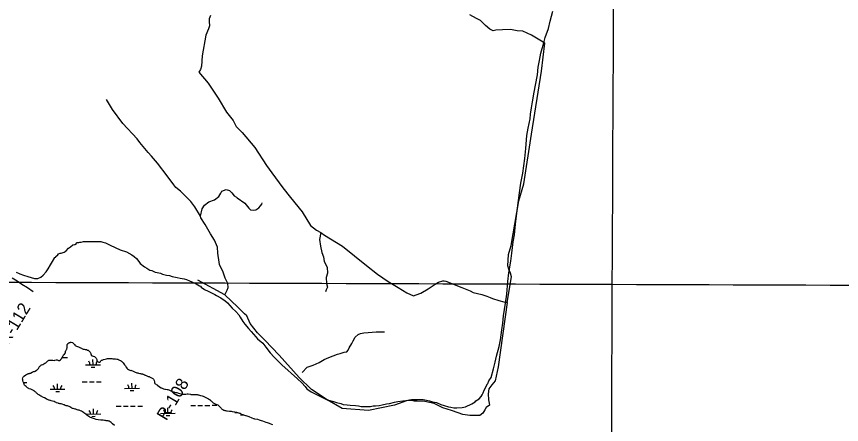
# Model space of a CAD drawing. Extents: x 3146026 to 3183936, y 897894 to 923344.
# Drawn here: x 3156715 to 3162279, y 914517 to 917272 of the extents above; entities that cross this region are included whole.
import ezdxf

# ---------------------------------------------------------------- set-up
doc = ezdxf.new("R2010")
doc.units = 0
for name, color, linetype in [('V-GRID-MAJR', 7, 'Continuous'), ('V-RIVR-RANG-IDEN', 7, 'Continuous'), ('V-SITE-VEGE', 7, 'Continuous'), ('V-TOPO-SHOR', 7, 'Continuous'), ('V-WETL-SWMP', 7, 'Continuous')]:
    doc.layers.add(name, color=color, linetype=linetype)

msp = doc.modelspace()

# ---------------------------------------------------------------- linework, layer by layer
at = {"layer": 'V-GRID-MAJR'}
for points in [[(3160706, 907303.2), (3160713, 909400.9), (3160733.3, 915463.8), (3160753.6, 921526.7), (3160753.6, 921529.7)], [(3150289.9, 915500.2), (3155511.6, 915481.6), (3160733.3, 915463.8), (3165955, 915446.7), (3171176.8, 915430.3), (3176398.5, 915414.8), (3181620.2, 915400)]]:
    msp.add_spline(points, degree=3, dxfattribs=at)
at = {"layer": 'V-SITE-VEGE'}
for points in [[(3158945, 914651.1), (3158965.9, 914646.9), (3159001.4, 914644.8), (3159022.2, 914642.7), (3159038.9, 914638.5), (3159101.6, 914638.4), (3159120.4, 914642.5), (3159137.1, 914642.5), (3159160, 914646.6), (3159180.9, 914650.8), (3159210.1, 914657), (3159231, 914659.1), (3159264.4, 914667.4), (3159287.4, 914671.5), (3159320.8, 914677.7), (3159341.7, 914679.8), (3159379.3, 914686), (3159456.5, 914685.8), (3159479.5, 914681.6), (3159500.3, 914677.4), (3159521.2, 914671.1), (3159548.3, 914664.8), (3159577.5, 914652.3), (3159598.4, 914646), (3159627.6, 914637.6), (3159644.3, 914635.4), (3159665.2, 914629.2), (3159684, 914629.1), (3159719.5, 914631.2), (3159742.4, 914637.4), (3159786.3, 914656.1), (3159807.2, 914670.7), (3159813.5, 914676.9), (3159834.4, 914691.5), (3159849, 914706.1), (3159855.3, 914716.5), (3159861.6, 914731.1), (3159869.9, 914749.9), (3159890.9, 914791.6), (3159893, 914793.7), (3159901.4, 914812.5), (3159916, 914835.4), (3159932.8, 914893.9), (3159943.3, 914937.7), (3159951.7, 914979.4), (3159970.6, 915044.1), (3159979, 915087.9), (3159987.5, 915156.8), (3159993.8, 915200.6), (3160000.2, 915250.7), (3160012.8, 915336.3), (3160021.3, 915396.8), (3160027.7, 915482.4), (3160036.1, 915540.8), (3160048.7, 915620.1), (3160055.1, 915674.4), (3160065.6, 915749.5), (3160074.1, 915797.5), (3160080.4, 915870.6), (3160086.8, 915924.9), (3160107.9, 916081.4), (3160116.4, 916146.1), (3160129, 916212.9), (3160143.8, 916313.1), (3160150.1, 916379.9), (3160156.5, 916467.5), (3160165, 916517.6), (3160179.7, 916580.2), (3160181.8, 916611.5), (3160188.1, 916655.3), (3160194.5, 916695), (3160207.1, 916759.7), (3160215.5, 916807.7), (3160228.1, 916878.7), (3160232.4, 916928.7), (3160242.9, 916974.7), (3160251.3, 917024.7), (3160272.3, 917093.6), (3160280.7, 917129.1), (3160301.7, 917189.6), (3160314.3, 917239.7), (3160331.1, 917308.5)], [(3156792, 915516.7), (3156835.8, 915502), (3156854.6, 915501.9), (3156856.7, 915504), (3156858.8, 915504), (3156879.7, 915512.3), (3156894.3, 915524.8), (3156915.2, 915547.8), (3156927.8, 915568.6), (3156944.5, 915595.7), (3156957.1, 915616.6), (3156973.8, 915643.7), (3156980.1, 915647.9), (3156980.1, 915652.1), (3156994.7, 915662.5), (3156998.9, 915668.7), (3157009.4, 915672.9), (3157015.6, 915672.9), (3157036.5, 915681.2), (3157049, 915689.5), (3157065.8, 915708.3), (3157078.3, 915716.6), (3157095, 915729.1), (3157107.6, 915733.3), (3157120.1, 915739.5), (3157120.1, 915743.7), (3157122.2, 915743.7), (3157122.2, 915745.8), (3157134.7, 915745.8), (3157141, 915747.8), (3157147.3, 915747.8), (3157151.4, 915747.8), (3157166, 915752), (3157282.9, 915751.8), (3157297.6, 915747.6), (3157314.2, 915743.4), (3157347.6, 915728.7), (3157414.4, 915697.3), (3157456.1, 915682.6), (3157493.6, 915661.7), (3157508.2, 915651.2), (3157524.9, 915638.7), (3157533.3, 915626.1), (3157543.7, 915611.5), (3157549.9, 915603.2), (3157577, 915582.2), (3157593.7, 915571.8), (3157614.6, 915559.2), (3157627.1, 915557.1), (3157650, 915546.6), (3157664.6, 915544.5), (3157685.5, 915538.2), (3157700.1, 915531.9), (3157727.2, 915525.6), (3157746, 915523.5), (3157764.8, 915517.2), (3157798.2, 915508.8), (3157819.1, 915504.6), (3157846.2, 915500.4), (3157860.8, 915496.2), (3157881.7, 915487.8), (3157896.3, 915479.5), (3157927.6, 915466.9), (3157948.4, 915454.3), (3157956.8, 915450.1), (3157960.9, 915443.9), (3157981.8, 915429.2), (3158006.8, 915416.7), (3158052.7, 915395.7), (3158063.1, 915387.3), (3158092.3, 915372.7), (3158102.8, 915366.4), (3158119.4, 915353.9), (3158138.2, 915339.2), (3158169.5, 915303.7), (3158194.5, 915280.7), (3158213.2, 915257.7), (3158223.6, 915243), (3158240.3, 915211.7), (3158254.9, 915195), (3158279.9, 915165.7), (3158296.6, 915144.8), (3158329.9, 915109.3), (3158340.3, 915096.7), (3158375.8, 915065.4), (3158396.6, 915040.3), (3158425.8, 915000.6), (3158452.8, 914971.3), (3158505, 914919), (3158609.2, 914824.9), (3158638.4, 914797.8), (3158661.3, 914772.7), (3158673.8, 914758), (3158703, 914737.1), (3158782.3, 914697.3), (3158809.4, 914682.7), (3158853.2, 914672.2), (3158874.1, 914665.9), (3158901.2, 914659.6), (3158917.9, 914653.3), (3158945, 914651.1)], [(3156712.7, 915546), (3156733.6, 915537.6), (3156737.8, 915533.4), (3156762.8, 915525.1), (3156792, 915516.7)]]:
    msp.add_lwpolyline(points, dxfattribs=at)
at = {"layer": 'V-TOPO-SHOR'}
for points in [[(3158023, 917279.5), (3158015, 917256.4), (3158014.5, 917237.7), (3158015.8, 917208.6), (3158010.1, 917188.9), (3157991.3, 917144.7), (3157966.8, 917006.1), (3157962.9, 916935.5), (3157956.1, 916912.8), (3157944.2, 916895.4), (3158007.7, 916822), (3158075.8, 916720.4), (3158130.5, 916626.5), (3158176.8, 916569.1), (3158196.5, 916529.1), (3158236, 916489.6), (3158321.7, 916386.5), (3158401.7, 916265.9), (3158437.8, 916217.1), (3158486.9, 916148.2), (3158511, 916114.3), (3158562.3, 916049.6), (3158640.8, 915951.9), (3158698.7, 915860.9), (3158738.5, 915829.7), (3158768.2, 915813.4), (3158792.7, 915796.1), (3158913.4, 915720.1), (3159075.2, 915590.1), (3159148.6, 915532), (3159222.1, 915482.3), (3159288.6, 915442), (3159348, 915407.2), (3159392.1, 915386.3), (3159411, 915392), (3159441.5, 915404.8), (3159492.1, 915432.5), (3159538.7, 915464.6), (3159559.9, 915478.6), (3159590.2, 915487.1), (3159599.6, 915487.9), (3159611, 915484.5), (3159719, 915441.1), (3159773.5, 915419.9), (3159794, 915409), (3159852.9, 915396), (3159886.9, 915383.7), (3159909.6, 915374.8), (3159926, 915368.1), (3159968.3, 915353.5), (3160002.3, 915345.3), (3160025.1, 915340.5), (3160053.6, 915513.4), (3160047, 915539.6), (3160036.2, 915565.8), (3160029.5, 915587.8), (3160032.6, 915665.7), (3160045.1, 915703.9), (3160050.8, 915725.5), (3160103.4, 916026.7), (3160136.6, 916141.2), (3160189.1, 916476.7), (3160255.4, 916902.2), (3160279.1, 917090.8), (3160188, 917146.2), (3160129.4, 917171.6), (3160091.1, 917175.8), (3160045.5, 917183.2), (3159993.5, 917182.5), (3159948.7, 917178.5), (3159929.9, 917174.8), (3159907.3, 917185.8), (3159878.9, 917211.5), (3159843.4, 917244.7), (3159816.7, 917257.8), (3159771.6, 917281.9)], [(3158119.3, 915393.3), (3158134.7, 915424.1), (3158141.4, 915442.6), (3158140.1, 915469.7), (3158122.3, 915505.5), (3158108.8, 915545.3), (3158083.1, 915598), (3158081.4, 915612.6), (3158072.6, 915673.1), (3158069.6, 915714.8), (3158050, 915761), (3158024.1, 915805.4), (3157986.2, 915866.7), (3157958.4, 915913.2), (3157956.6, 915923.6), (3157916.6, 915987), (3157890.6, 916023.1), (3157821.7, 916091.4), (3157789.1, 916117.2), (3157775, 916136.3), (3157730.8, 916195.7), (3157666.5, 916280.5), (3157624.2, 916329.5), (3157601.9, 916352.9), (3157545.5, 916421), (3157529.5, 916446.3), (3157432.4, 916548.7), (3157362.2, 916644.1), (3157322.3, 916711.7)], [(3157956.6, 915923.6), (3157966.2, 915973.3), (3157983.5, 915997.7), (3158011.1, 916019.9), (3158050.9, 916033.4), (3158078.5, 916055.5), (3158093.7, 916078), (3158100.3, 916092.4), (3158129.7, 916104.1), (3158152.4, 916097.3), (3158166.6, 916082.3), (3158182.7, 916061.1), (3158199.1, 916052.4), (3158203.1, 916048.1), (3158254.1, 916011.4), (3158282.3, 915977.4), (3158292.4, 915966.7), (3158311.1, 915964.2), (3158329.8, 915965.8), (3158348.9, 915979.8), (3158359.7, 915994.1), (3158370.4, 916004.2), (3158372.7, 916014.5)], [(3158768.2, 915813.4), (3158759.1, 915765.3), (3158764.2, 915721.5), (3158773.4, 915677.6), (3158785.1, 915648.1), (3158790.6, 915616.8), (3158810.4, 915578.9), (3158811.4, 915539.3), (3158802.3, 915510.5), (3158805.4, 915468.8), (3158813, 915443.6), (3158804.3, 915427.2), (3158797.7, 915412.9)], [(3156685.6, 915507.9), (3156718.3, 915486.3), (3156751, 915464.6), (3156787.9, 915442.9), (3156826.6, 915414.8)], [(3160025.1, 915340.5), (3159963.2, 914906), (3159942.1, 914813), (3159920.5, 914784.5), (3159901.1, 914758), (3159896.1, 914724.8), (3159899.2, 914683.2), (3159902.8, 914662.3), (3159904.5, 914647.7), (3159883.2, 914631.6), (3159872.5, 914617.3), (3159859.4, 914592.7), (3159840.3, 914578.7), (3159809, 914577.4), (3159771.7, 914578.4), (3159726, 914583.8), (3159693.1, 914597.1), (3159647.7, 914610.8), (3159590, 914628.9), (3159532.6, 914659.6), (3159468.5, 914671.6), (3159416.6, 914675.1), (3159395.8, 914675.6), (3159377.1, 914678.2), (3159356.4, 914678.8), (3159345.9, 914676.9), (3159264.1, 914647.9), (3159088.4, 914611), (3158912.1, 914626), (3158809.6, 914682.7), (3158705.5, 914754.1), (3158620.3, 914835.3), (3158487, 914984.4), (3158389.9, 915086.8), (3158339.2, 915135.9), (3158291, 915199.6), (3158267.3, 915250.1), (3158253.2, 915265), (3158206.5, 915309.9), (3158119.3, 915393.3), (3157936.9, 915491.6)], [(3158641.9, 914868), (3158676.2, 914904.6), (3158716, 914918.1), (3158756, 914935.7), (3158789.8, 914955.6), (3158821.3, 914969.4), (3158850.8, 914981.1), (3158880.2, 914992.8), (3158896.9, 914996.5), (3158924.2, 915006.2), (3158942.9, 915007.7), (3158951.6, 915020), (3158958.2, 915034.4), (3158975.6, 915063), (3158986.5, 915081.5), (3158999.6, 915106.1), (3159018.8, 915124.3), (3159035.6, 915132.1), (3159056.5, 915135.7), (3159085.7, 915139.1), (3159139.8, 915141.9), (3159196, 915142.5)]]:
    msp.add_lwpolyline(points, dxfattribs=at)
at = {"layer": 'V-WETL-SWMP'}
for p, q in [((3157026.9, 914969.3), (3157058.9, 914969.7)), ((3157230.8, 914920.6), (3157230.4, 914956.6)), ((3157180.8, 914920.1), (3157280.8, 914921.1)), ((3157218.9, 914905.1), (3157242.9, 914905.3)), ((3156762, 914800.5), (3156784.6, 914800.7)), ((3156991.9, 914756.4), (3156991.5, 914792.4)), ((3157158.5, 914804.5), (3157190.5, 914804.8)), ((3157206.5, 914804.9), (3157238.5, 914805.3)), ((3157254.5, 914805.4), (3157286.5, 914805.7)), ((3157493.8, 914761.4), (3157493.4, 914797.4)), ((3156941.9, 914755.9), (3157041.9, 914756.9)), ((3156980.1, 914740.8), (3157004.1, 914741.1)), ((3157443.8, 914760.9), (3157543.8, 914761.9)), ((3157481.9, 914745.8), (3157505.9, 914746.1)), ((3157234.1, 914588), (3157233.7, 914624)), ((3157388.1, 914640.2), (3157420.1, 914640.6)), ((3157436.1, 914640.7), (3157468.1, 914641)), ((3157484.1, 914641.2), (3157516.1, 914641.5)), ((3157532.1, 914641.7), (3157564.1, 914642)), ((3157736, 914593), (3157735.6, 914629)), ((3157890, 914645.2), (3157922, 914645.6)), ((3157938, 914645.7), (3157970, 914646)), ((3157986, 914646.2), (3158018, 914646.5)), ((3158034, 914646.7), (3158066, 914647)), ((3157184.1, 914587.5), (3157284.1, 914588.5)), ((3157222.2, 914572.4), (3157246.2, 914572.7)), ((3157686, 914592.5), (3157786, 914593.5)), ((3157724.1, 914577.4), (3157748.1, 914577.7)), ((3158187.8, 914597.5), (3158207.9, 914597.7)), ((3158226, 914582.4), (3158246.8, 914582.6))]:
    msp.add_line(p, q, dxfattribs=at)
for points in [[(3157054.8, 915025.9), (3157055.6, 915038.2), (3157056.3, 915045.3), (3157056.3, 915053.6), (3157057, 915056.8), (3157058.2, 915059.5), (3157061.7, 915064.3), (3157068, 915067.9), (3157071.2, 915069.9), (3157076.3, 915071.5), (3157079.5, 915072.3), (3157084.2, 915072.7), (3157092.1, 915070.8), (3157094.9, 915068.8), (3157098.1, 915066.9), (3157102.5, 915062.9), (3157104.5, 915060.2), (3157107.2, 915057.8), (3157109.2, 915053.5), (3157111.2, 915050.7), (3157114, 915048.8), (3157118.8, 915046), (3157133, 915041.4), (3157137.4, 915039.4), (3157142.2, 915036.7), (3157146.9, 915035.1), (3157152.1, 915032.8), (3157155.2, 915030.8), (3157160.4, 915028.5), (3157165.2, 915026.9), (3157171.1, 915025.4), (3157177.4, 915024.6), (3157180.2, 915023.4), (3157186.1, 915022.7), (3157194.5, 915020), (3157197.6, 915018.4), (3157200.4, 915016), (3157207.2, 915009.3), (3157211.1, 915004.6), (3157213.9, 915000.7), (3157215.9, 914997.1), (3157216.8, 914992.4), (3157217.6, 914988.8), (3157218.8, 914985.7), (3157224.3, 914981.8), (3157228.3, 914980.2), (3157232.3, 914978.2), (3157240.2, 914975.5), (3157244.5, 914972.8), (3157252.1, 914965.3), (3157255.3, 914960.2), (3157256.5, 914955.4), (3157257.3, 914950.7), (3157259.3, 914945.6), (3157262.1, 914942.4), (3157265.3, 914940.5), (3157269.6, 914938.9), (3157273.6, 914938.1), (3157276.8, 914938.6), (3157280.3, 914941), (3157281.9, 914943.7), (3157284.2, 914946.5), (3157289, 914951.3), (3157291.7, 914952.5), (3157300.8, 914955.3), (3157313, 914958.1), (3157320.9, 914960.6), (3157322.9, 914960.6), (3157329.2, 914961.8), (3157332.8, 914961.8), (3157338.7, 914962.2), (3157343.5, 914961.9), (3157358.1, 914961.9), (3157365.6, 914961.2), (3157373.5, 914960.8), (3157377.1, 914960.5), (3157383, 914959.7), (3157390.9, 914958.2), (3157397.7, 914957.4), (3157401.6, 914955.5), (3157405.2, 914954.3), (3157410, 914952), (3157415.5, 914948.8), (3157419.9, 914945.3), (3157422.6, 914944.1), (3157429.4, 914938.2), (3157432.2, 914935.5), (3157434.2, 914933.1), (3157443.3, 914919.7), (3157449.3, 914913), (3157451.3, 914909.9), (3157452.9, 914906.3), (3157454.9, 914903.6), (3157458.5, 914896.9), (3157461.3, 914894.5), (3157463.7, 914892.1), (3157470, 914888.2), (3157478.3, 914884.3), (3157485.5, 914882.8), (3157486.3, 914883.2), (3157490.2, 914881.2)], [(3156856.8, 914723.5), (3156853.2, 914727), (3156850.1, 914729.4), (3156847.3, 914732.5), (3156844.1, 914735.7), (3156841.7, 914738), (3156838.5, 914740.8), (3156834.2, 914743.5), (3156831.8, 914745.5), (3156829, 914747), (3156825.8, 914749.4), (3156820.7, 914752.1), (3156816.7, 914753.7), (3156812.4, 914754.9), (3156808.4, 914755.2), (3156800.9, 914758), (3156796.9, 914759.9), (3156789.8, 914764.2), (3156787, 914766.2), (3156783.4, 914770.1), (3156779.8, 914772.9), (3156773.9, 914778.8), (3156769.9, 914783.5), (3156767.5, 914787), (3156766.3, 914790.6), (3156763.5, 914797.3), (3156761.5, 914801.6), (3156758.7, 914806), (3156757.1, 914813.5), (3156756.6, 914817), (3156757, 914821), (3156755.8, 914824.1), (3156756.6, 914831.7), (3156759.3, 914837.6), (3156762.8, 914840.8), (3156764.8, 914843.2), (3156774.7, 914850.7), (3156778.2, 914852.7), (3156782.9, 914854.7), (3156788.8, 914858.7), (3156793.2, 914860.3), (3156796.7, 914861.1), (3156801.5, 914862), (3156804.2, 914863.2), (3156808.6, 914864.4), (3156821.2, 914871.2), (3156825.9, 914872.8), (3156828.7, 914874), (3156832.7, 914874), (3156837, 914875.2), (3156839.8, 914876.4), (3156850, 914884.8), (3156853.5, 914887.2), (3156857.5, 914889.6), (3156862.6, 914895.5), (3156867.7, 914904.6), (3156870.4, 914907.8), (3156873.6, 914912.2), (3156876.3, 914915), (3156879.1, 914918.2), (3156883, 914919.8), (3156886.2, 914920.6), (3156892.5, 914923.4), (3156899.6, 914927.4), (3156905.9, 914930.6), (3156911.8, 914934.5), (3156917.3, 914938.5), (3156923.2, 914944.1), (3156926, 914946.1), (3156930.7, 914950.1), (3156933.5, 914951.7), (3156938.6, 914952.1), (3156952.8, 914952.2), (3156956.8, 914951.8), (3156960.3, 914951), (3156967.9, 914950.3), (3156974.2, 914951.1), (3156982.1, 914953.1), (3156986.8, 914953.6), (3156990, 914953.2), (3156999.1, 914949.3), (3157005.4, 914949.3), (3157011.3, 914954.1), (3157014.9, 914957.3), (3157017.2, 914960.8), (3157020, 914963.6), (3157021.5, 914966.8), (3157023.5, 914969.2), (3157025.1, 914972), (3157027.4, 914979.5), (3157029, 914982.7), (3157031.3, 914985.8), (3157032.9, 914988.6), (3157038, 914993), (3157045.5, 915001.7), (3157045.8, 915005.7), (3157045.8, 915009.2), (3157046.2, 915012.4), (3157047.4, 915015.2), (3157052.1, 915022.7), (3157054.8, 915025.9)], [(3157490.2, 914881.2), (3157497.4, 914878.9), (3157510.4, 914871.8), (3157515.6, 914869.9), (3157521.1, 914868.7), (3157527.1, 914867.2), (3157534.2, 914865.6), (3157537.8, 914864.1), (3157547.3, 914861.4), (3157551.2, 914861), (3157551.6, 914860.6), (3157555.2, 914860.2), (3157563.5, 914858.3), (3157566.3, 914857.1), (3157569.4, 914856.4), (3157578.2, 914852.8), (3157581.3, 914851.3), (3157585.3, 914850.1), (3157589.7, 914848.6), (3157598.4, 914844.3), (3157603.9, 914842.3), (3157608.7, 914840.4), (3157611.9, 914838.4), (3157615.8, 914836.8), (3157633.7, 914826.7), (3157636.1, 914824.7), (3157638.4, 914822.3), (3157642.4, 914813.7), (3157644.5, 914805.8), (3157646.5, 914798.7), (3157648.5, 914795.1), (3157652.5, 914791.6), (3157655.2, 914789.6), (3157657.6, 914787.6), (3157662.4, 914784.1), (3157666, 914781.8), (3157679.5, 914771.6), (3157690.2, 914764.9), (3157693.7, 914763.7), (3157696.5, 914762.2), (3157705.2, 914758.3), (3157715.5, 914755.9), (3157719.1, 914755.6), (3157731, 914753.7), (3157735.7, 914752.5), (3157742.5, 914750.2), (3157755.5, 914743.9), (3157763.9, 914740.4), (3157770.2, 914738.4), (3157775.7, 914737.3), (3157780.9, 914735.7), (3157788.4, 914734.2), (3157795.1, 914732.3), (3157807, 914729.6), (3157826.4, 914723.7), (3157835.1, 914722.6), (3157843.8, 914721.9), (3157849, 914721.9), (3157856.1, 914723.1), (3157865.2, 914724.3), (3157873.1, 914724), (3157888.5, 914721.7), (3157890.5, 914720.9), (3157894.9, 914720.6), (3157904, 914720.6), (3157910.7, 914720.2), (3157913.8, 914720.3), (3157918.2, 914719.9), (3157922.1, 914719.9), (3157929.7, 914718.8), (3157933.6, 914718.8), (3157938.4, 914717.6), (3157943.1, 914717.3), (3157956.6, 914713.8), (3157966.1, 914711.1), (3157973.6, 914707.9), (3157977.6, 914706.8), (3157983.1, 914704.4), (3158001.4, 914695.4), (3158010.5, 914690), (3158015.7, 914686.4), (3158020.4, 914682.9), (3158023.2, 914680.1), (3158028, 914676.2), (3158033.9, 914669.9), (3158041.5, 914664.4), (3158045.1, 914662.1), (3158049.4, 914659.3), (3158055, 914656.2), (3158065.3, 914651.9), (3158071.6, 914650), (3158075.2, 914647.6), (3158086.7, 914635.8), (3158094.3, 914627.2), (3158096.3, 914624), (3158101.4, 914620.5), (3158104.2, 914618.9), (3158107, 914617.7), (3158111.8, 914614.6), (3158115.3, 914613.8), (3158120.1, 914612.3)], [(3157375.6, 914511.2), (3157362.1, 914520.7), (3157354.6, 914528.1), (3157352.6, 914530.5), (3157347, 914535.2), (3157340.3, 914539.1), (3157337.1, 914540.7), (3157333.2, 914541.1), (3157328.4, 914541.8), (3157324.8, 914541.8), (3157320.9, 914543), (3157319.7, 914543), (3157315.7, 914543.7), (3157311.4, 914544.1), (3157307.4, 914544.9), (3157298.7, 914545.6), (3157290, 914545.6), (3157282.9, 914546.3), (3157265.9, 914548.6), (3157252.8, 914551.3), (3157241.3, 914555.2), (3157233.8, 914558.3), (3157226.3, 914560.6), (3157220.3, 914563), (3157214.8, 914565.3), (3157210.4, 914567.7), (3157205.7, 914570.8), (3157202.9, 914572.4), (3157200.1, 914574.3), (3157196.5, 914576.3), (3157189.8, 914581), (3157184.6, 914584.9), (3157181.8, 914586.5), (3157168.7, 914595.5), (3157165.6, 914598.3), (3157152.1, 914606.9), (3157146.5, 914610), (3157137.4, 914613.5), (3157134.2, 914614.3), (3157131.1, 914614.7), (3157123.9, 914616.6), (3157114, 914619.7), (3157109.7, 914620.5), (3157096.2, 914624.4), (3157093.4, 914625.5), (3157088.7, 914627.1), (3157084.7, 914629), (3157080.4, 914631.8), (3157074, 914636.5), (3157070.8, 914638.5), (3157063.3, 914642), (3157059.3, 914643.5), (3157056.2, 914643.5), (3157053.8, 914642.3), (3157051.4, 914643.1), (3157048.7, 914644.3), (3157045.5, 914645), (3157041.5, 914646.6), (3157037.6, 914649), (3157034, 914650.1), (3157023.3, 914654.4), (3157015.4, 914656.7), (3157010.6, 914657.9), (3157007.1, 914657.9), (3157002.3, 914658.6), (3156998.7, 914659.8), (3156994.8, 914660.6), (3156985.3, 914662.9), (3156982.5, 914664.9), (3156976.2, 914668), (3156969.8, 914671.5), (3156966.2, 914673.1), (3156958.3, 914675.8), (3156949.2, 914677.7), (3156944.1, 914678.5), (3156941.3, 914679.7), (3156935.4, 914681.2), (3156931.8, 914682.4), (3156919.9, 914687.4), (3156917.1, 914689), (3156914.3, 914691), (3156902.8, 914696.4), (3156896.1, 914700.4), (3156893.3, 914701.5), (3156889, 914704.3), (3156884.6, 914706.2), (3156881.4, 914708.2), (3156878.6, 914709.4), (3156871.9, 914713.7), (3156865.2, 914716.8), (3156862, 914719.2), (3156856.8, 914723.5)], [(3158120.1, 914612.3), (3158124.8, 914611.1), (3158131.6, 914610), (3158136.7, 914609.6), (3158152.1, 914607.7), (3158154.5, 914607.7), (3158156.9, 914606.9), (3158162.4, 914606.2), (3158168.8, 914605), (3158184.6, 914602), (3158187.8, 914601.2), (3158194.9, 914600), (3158198.8, 914599.7), (3158211.1, 914597), (3158214.3, 914595.8), (3158218.6, 914594.6), (3158222.2, 914592.7), (3158228.1, 914590.3), (3158236.9, 914585.6), (3158241.6, 914584.1), (3158252.7, 914581), (3158258.7, 914578.2), (3158262.2, 914577.5), (3158275.3, 914573.6), (3158282.8, 914570.9), (3158302.2, 914563.1), (3158313.7, 914558.8), (3158314.1, 914558.8), (3158316.5, 914557.6), (3158319.7, 914556.4), (3158339.5, 914552.2), (3158351, 914548.3), (3158358.1, 914546.4), (3158366, 914544.4), (3158373.5, 914541.7), (3158385, 914537), (3158397.3, 914533.1), (3158405.2, 914531.2), (3158412.4, 914528.9), (3158418.3, 914526.1), (3158424.3, 914523.8), (3158435, 914519.1), (3158440.5, 914516.4)]]:
    msp.add_lwpolyline(points, dxfattribs=at)
for centre, start, end in [((3157175.5, 914920.5), 359.7992, 41.3429), ((3157286, 914921.7), 139.7992, 181.3429), ((3156936.7, 914756.3), 359.7992, 41.3429), ((3157047.1, 914757.4), 139.7992, 181.3429), ((3157438.5, 914761.3), 359.7992, 41.3429), ((3157549, 914762.4), 139.7992, 181.3429), ((3157178.8, 914587.9), 359.7992, 41.3429), ((3157289.3, 914589), 139.7992, 181.3429), ((3157680.7, 914592.9), 359.7992, 41.3429), ((3157791.2, 914594), 139.7992, 181.3429)]:
    msp.add_arc(centre, 35.2, start, end, dxfattribs=at)

# ---------------------------------------------------------------- texts
at = {"layer": 'V-RIVR-RANG-IDEN'}
for s, rotation, p in [('R-112', 58.8191, (3156656.5, 915046.9)), ('R-108', 59.0737, (3157725.7, 914537.9))]:
    msp.add_text(s, height=83, rotation=rotation, dxfattribs=at).set_placement(p)

doc.saveas('drawing.dxf')
